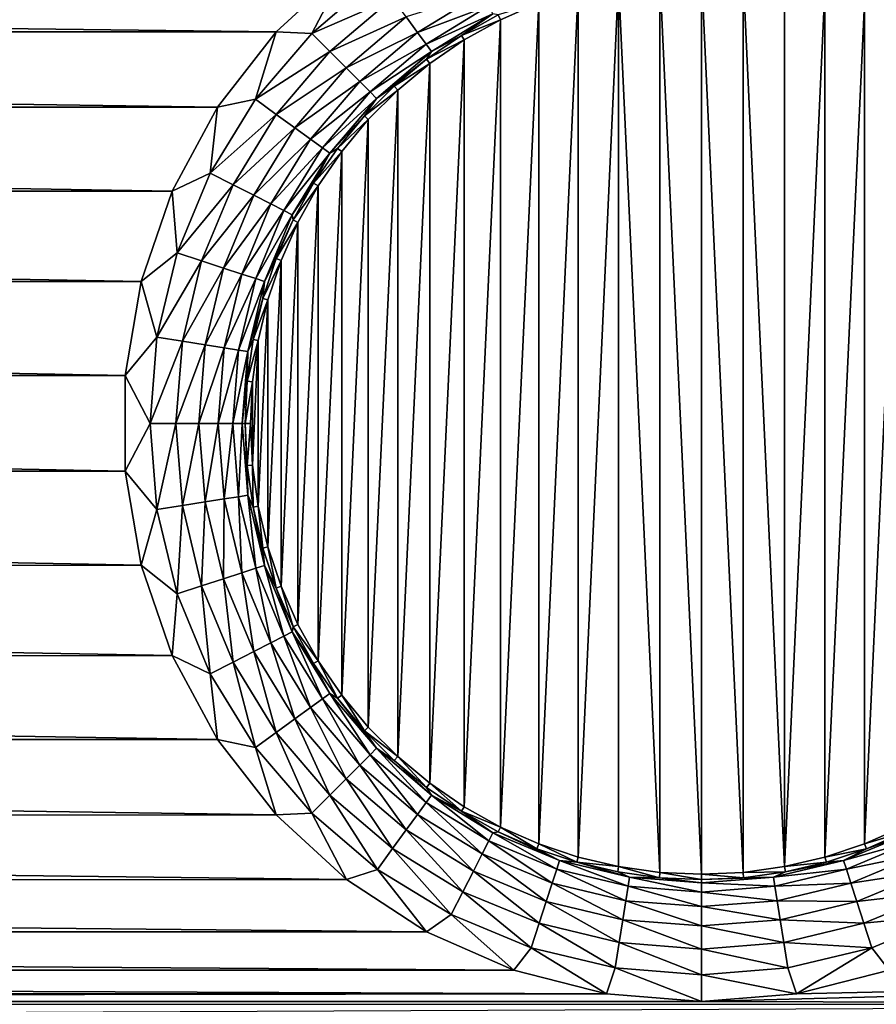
# Model space of a CAD drawing. Header units: metres. Extents: x -206 to 75, y -104 to 104.
# Tile 914 of 1056: x 19.41 to 26.43, y -29.76 to -21.69. Entities that reach past the tile are written whole.
import ezdxf

# ---------------------------------------------------------------- set-up
doc = ezdxf.new("R2010")
doc.units = ezdxf.units.M
doc.layers.add('solid_01_1-CONSUMER_THERM_B_125288', color=7, linetype='CONTINUOUS')

msp = doc.modelspace()

# ---------------------------------------------------------------- linework, layer by layer
at = {"layer": 'solid_01_1-CONSUMER_THERM_B_125288'}
for points in [[(-27.776106, 66.214066), (28.050987, 67.836098), (-27.757145, -66.232315)], [(28.050987, 67.836098), (-27.757065, -66.785934), (-27.757145, -66.232315)], [(28.050987, 67.836098), (27.851068, 67.319839), (-27.757065, -66.785934)], [(27.851068, 67.319839), (27.74942, 66.775635), (-27.757065, -66.785934)], [(27.74942, 66.775635), (-28.058632, -67.846397), (-27.858715, -67.330139)], [(27.74942, 66.775635), (27.749498, 66.222015), (-28.058632, -67.846397)], [(27.74942, 66.775635), (-27.858715, -67.330139), (-27.757065, -66.785934)], [(27.749498, 66.222015), (27.768459, -66.224365), (-28.058632, -67.846397)], [(-37.500069, 41.072453, 108.410858), (37.499931, 41.072487, 108.410858), (-37.500031, -41.072514, 108.410858)], [(37.499931, 41.072487, 108.410858), (37.499969, -41.072479, 108.410858), (-37.500031, -41.072514, 108.410858)], [(-42.500034, -37.500031, 108.5), (42.499931, 37.500008, 108.5), (-42.500069, 37.499969, 108.5)], [(-42.500034, -37.500031, 108.5), (42.499966, -37.499992, 108.5), (42.499931, 37.500008, 108.5)], [(-22.087736, -21.258564, 6), (21.511923, -21.788519, 6), (22.088104, -21.258194, 6)], [(-22.087736, -21.258564, 6), (-21.511618, -21.788958, 6), (21.511923, -21.788519, 6)], [(21.803064, -21.803106, 6.024549), (22.088104, -21.258194, 6), (21.511923, -21.788519, 6)], [(21.803064, -21.803106, 6.024549), (22.342527, -21.34236, 6.024549), (22.088104, -21.258194, 6)], [(24.659086, -21.31811, 12), (24.999964, -28.697639, 12), (24.99996, -21.302362, 12)], [(25.340837, -28.68189, 12), (25.34083, -21.31811, 12), (24.99996, -21.302362, 12)], [(24.999964, -28.697639, 12), (25.340837, -28.68189, 12), (24.99996, -21.302362, 12)], [(22.466324, -21.512749, 6.097567), (22.342527, -21.34236, 6.024549), (21.803064, -21.803106, 6.024549)], [(24.320305, -21.365362, 12), (23.987877, -21.443562, 12), (23.987919, -28.55645, 12)], [(24.320305, -21.365362, 12), (23.987919, -28.55645, 12), (24.320328, -28.634644, 12)], [(24.659086, -21.31811, 12), (24.320305, -21.365362, 12), (24.659094, -28.681892, 12)], [(24.320305, -21.365362, 12), (24.320328, -28.634644, 12), (24.659094, -28.681892, 12)], [(24.659086, -21.31811, 12), (24.659094, -28.681892, 12), (24.999964, -28.697639, 12)], [(25.679619, -28.63464, 12), (25.679596, -21.365356, 12), (25.34083, -21.31811, 12)], [(25.340837, -28.68189, 12), (25.679619, -28.63464, 12), (25.34083, -21.31811, 12)], [(25.679619, -28.63464, 12), (26.012003, -21.44355, 12), (25.679596, -21.365356, 12)], [(22.577536, -21.665821, 6.215427), (22.670639, -21.793966, 6.372272), (23.200851, -21.469051, 6.372272)], [(23.200851, -21.469051, 6.372272), (22.670639, -21.793966, 6.372272), (23.255201, -21.575718, 6.560308)], [(23.987877, -21.443562, 12), (23.664503, -21.551956, 12), (23.664541, -28.448059, 12)], [(23.987877, -21.443562, 12), (23.664541, -28.448059, 12), (23.987919, -28.55645, 12)], [(25.679619, -28.63464, 12), (26.012045, -28.556438, 12), (26.012003, -21.44355, 12)], [(26.012045, -28.556438, 12), (26.335381, -21.551941, 12), (26.012003, -21.44355, 12)], [(22.466324, -21.512749, 6.097567), (21.803064, -21.803106, 6.024549), (21.95199, -21.952032, 6.097567)], [(22.466324, -21.512749, 6.097567), (21.95199, -21.952032, 6.097567), (22.577536, -21.665821, 6.215427)], [(23.3323, -21.650881, 6.991273), (23.351593, -21.690113, 12), (23.664503, -21.551956, 12)], [(23.664503, -21.551956, 12), (23.351593, -21.690113, 12), (23.351656, -28.309921, 12)], [(23.664503, -21.551956, 12), (23.351656, -28.309921, 12), (23.664541, -28.448059, 12)], [(26.012045, -28.556438, 12), (26.335421, -28.448044, 12), (26.335381, -21.551941, 12)], [(26.335421, -28.448044, 12), (26.648268, -21.690081, 12), (26.335381, -21.551941, 12)], [(22.670639, -21.793966, 6.372272), (22.741005, -21.890818, 6.560308), (23.255201, -21.575718, 6.560308)], [(23.255201, -21.575718, 6.560308), (22.741005, -21.890818, 6.560308), (23.289289, -21.642622, 6.770193)], [(21.95199, -21.952032, 6.097567), (22.085779, -22.085821, 6.215427), (22.577536, -21.665821, 6.215427)], [(22.577536, -21.665821, 6.215427), (22.085779, -22.085821, 6.215427), (22.670639, -21.793966, 6.372272)], [(22.741005, -21.890818, 6.560308), (22.785141, -21.951565, 6.770193), (23.289289, -21.642622, 6.770193)], [(23.289289, -21.642622, 6.770193), (22.785141, -21.951565, 6.770193), (23.030396, -21.81904, 6.991273)], [(23.289289, -21.642622, 6.770193), (23.030396, -21.81904, 6.991273), (23.3323, -21.650881, 6.991273)], [(23.030396, -21.81904, 6.991273), (23.351593, -21.690113, 12), (23.3323, -21.650881, 6.991273)], [(23.030396, -21.81904, 6.991273), (23.05319, -21.856327, 12), (23.351593, -21.690113, 12)], [(23.351593, -21.690113, 12), (23.05319, -21.856327, 12), (23.053293, -28.143738, 12)], [(23.351593, -21.690113, 12), (23.053293, -28.143738, 12), (23.351656, -28.309921, 12)], [(26.335421, -28.448044, 12), (26.648331, -28.309889, 12), (26.648268, -21.690081, 12)], [(-21.511618, -21.788958, 6), (21.03089, -22.40645, 6), (21.511923, -21.788519, 6)], [(-21.511618, -21.788958, 6), (-21.030659, -22.406946, 6), (21.03089, -22.40645, 6)], [(21.342318, -22.342569, 6.024549), (21.511923, -21.788519, 6), (21.03089, -22.40645, 6)], [(21.342318, -22.342569, 6.024549), (21.803064, -21.803106, 6.024549), (21.511923, -21.788519, 6)], [(22.085779, -22.085821, 6.215427), (22.197783, -22.197823, 6.372272), (22.670639, -21.793966, 6.372272)], [(22.670639, -21.793966, 6.372272), (22.197783, -22.197823, 6.372272), (22.741005, -21.890818, 6.560308)], [(21.95199, -21.952032, 6.097567), (21.803064, -21.803106, 6.024549), (21.342318, -22.342569, 6.024549)], [(22.745296, -22.014338, 6.991273), (23.05319, -21.856327, 12), (23.030396, -21.81904, 6.991273)], [(22.785141, -21.951565, 6.770193), (22.745296, -22.014338, 6.991273), (23.030396, -21.81904, 6.991273)], [(22.745296, -22.014338, 6.991273), (22.771795, -22.049112, 12), (23.05319, -21.856327, 12)], [(23.05319, -21.856327, 12), (22.771795, -22.049112, 12), (22.771889, -27.950958, 12)], [(23.05319, -21.856327, 12), (22.771889, -27.950958, 12), (23.053293, -28.143738, 12)], [(21.95199, -21.952032, 6.097567), (21.342318, -22.342569, 6.024549), (21.512709, -22.466366, 6.097567)], [(21.95199, -21.952032, 6.097567), (21.512709, -22.466366, 6.097567), (22.085779, -22.085821, 6.215427)], [(22.197783, -22.197823, 6.372272), (22.282434, -22.282476, 6.560308), (22.741005, -21.890818, 6.560308)], [(22.741005, -21.890818, 6.560308), (22.282434, -22.282476, 6.560308), (22.785141, -21.951565, 6.770193)], [(22.282434, -22.282476, 6.560308), (22.335529, -22.335571, 6.770193), (22.785141, -21.951565, 6.770193)], [(22.785141, -21.951565, 6.770193), (22.335529, -22.335571, 6.770193), (22.745296, -22.014338, 6.991273)], [(22.335529, -22.335571, 6.770193), (22.479433, -22.235107, 6.991273), (22.745296, -22.014338, 6.991273)], [(22.479433, -22.235107, 6.991273), (22.771795, -22.049112, 12), (22.745296, -22.014338, 6.991273)], [(21.512709, -22.466366, 6.097567), (21.665779, -22.577578, 6.215427), (22.085779, -22.085821, 6.215427)], [(22.085779, -22.085821, 6.215427), (21.665779, -22.577578, 6.215427), (22.197783, -22.197823, 6.372272)], [(22.479433, -22.235107, 6.991273), (22.508709, -22.267586, 12), (22.771795, -22.049112, 12)], [(22.771795, -22.049112, 12), (22.508709, -22.267586, 12), (22.508801, -27.732498, 12)], [(22.771795, -22.049112, 12), (22.508801, -27.732498, 12), (22.771889, -27.950958, 12)], [(21.665779, -22.577578, 6.215427), (21.793924, -22.670681, 6.372272), (22.197783, -22.197823, 6.372272)], [(22.197783, -22.197823, 6.372272), (21.793924, -22.670681, 6.372272), (22.282434, -22.282476, 6.560308)], [(21.793924, -22.670681, 6.372272), (21.890778, -22.741047, 6.560308), (22.282434, -22.282476, 6.560308)], [(22.282434, -22.282476, 6.560308), (21.890778, -22.741047, 6.560308), (22.335529, -22.335571, 6.770193)], [(22.235073, -22.479467, 6.991273), (22.508709, -22.267586, 12), (22.479433, -22.235107, 6.991273)], [(22.335529, -22.335571, 6.770193), (22.235073, -22.479467, 6.991273), (22.479433, -22.235107, 6.991273)], [(22.235073, -22.479467, 6.991273), (22.267191, -22.509111, 12), (22.508709, -22.267586, 12)], [(22.508709, -22.267586, 12), (22.267191, -22.509111, 12), (22.267334, -27.491049, 12)], [(22.508709, -22.267586, 12), (22.267334, -27.491049, 12), (22.508801, -27.732498, 12)], [(20.971636, -22.947468, 6.024549), (21.342318, -22.342569, 6.024549), (21.03089, -22.40645, 6)], [(21.512709, -22.466366, 6.097567), (21.342318, -22.342569, 6.024549), (20.971636, -22.947468, 6.024549)], [(21.890778, -22.741047, 6.560308), (21.951523, -22.785183, 6.770193), (22.335529, -22.335571, 6.770193)], [(22.335529, -22.335571, 6.770193), (21.951523, -22.785183, 6.770193), (22.235073, -22.479467, 6.991273)], [(-21.030659, -22.406946, 6), (20.658131, -23.095129, 6), (21.03089, -22.40645, 6)], [(-21.030659, -22.406946, 6), (-20.65798, -23.095671, 6), (20.658131, -23.095129, 6)], [(20.971636, -22.947468, 6.024549), (21.03089, -22.40645, 6), (20.658131, -23.095129, 6)], [(21.512709, -22.466366, 6.097567), (20.971636, -22.947468, 6.024549), (21.159294, -23.043085, 6.097567)], [(21.512709, -22.466366, 6.097567), (21.159294, -23.043085, 6.097567), (21.665779, -22.577578, 6.215427)], [(21.951523, -22.785183, 6.770193), (22.014303, -22.745331, 6.991273), (22.235073, -22.479467, 6.991273)], [(22.014303, -22.745331, 6.991273), (22.267191, -22.509111, 12), (22.235073, -22.479467, 6.991273)], [(22.014303, -22.745331, 6.991273), (22.049248, -22.771589, 12), (22.267191, -22.509111, 12)], [(22.267191, -22.509111, 12), (22.049248, -22.771589, 12), (22.049366, -27.228563, 12)], [(22.267191, -22.509111, 12), (22.049366, -27.228563, 12), (22.267334, -27.491049, 12)], [(21.159294, -23.043085, 6.097567), (21.327877, -23.128983, 6.215427), (21.665779, -22.577578, 6.215427)], [(21.665779, -22.577578, 6.215427), (21.327877, -23.128983, 6.215427), (21.793924, -22.670681, 6.372272)], [(21.327877, -23.128983, 6.215427), (21.469009, -23.200893, 6.372272), (21.793924, -22.670681, 6.372272)], [(21.793924, -22.670681, 6.372272), (21.469009, -23.200893, 6.372272), (21.890778, -22.741047, 6.560308)], [(21.469009, -23.200893, 6.372272), (21.575678, -23.255243, 6.560308), (21.890778, -22.741047, 6.560308)], [(21.890778, -22.741047, 6.560308), (21.575678, -23.255243, 6.560308), (21.951523, -22.785183, 6.770193)], [(21.819004, -23.03043, 6.991273), (22.049248, -22.771589, 12), (22.014303, -22.745331, 6.991273)], [(21.951523, -22.785183, 6.770193), (21.819004, -23.03043, 6.991273), (22.014303, -22.745331, 6.991273)], [(21.575678, -23.255243, 6.560308), (21.642582, -23.289331, 6.770193), (21.951523, -22.785183, 6.770193)], [(21.951523, -22.785183, 6.770193), (21.642582, -23.289331, 6.770193), (21.819004, -23.03043, 6.991273)], [(21.819004, -23.03043, 6.991273), (21.856049, -23.053658, 12), (22.049248, -22.771589, 12)], [(22.049248, -22.771589, 12), (21.856049, -23.053658, 12), (21.856133, -26.946476, 12)], [(22.049248, -22.771589, 12), (21.856133, -26.946476, 12), (22.049366, -27.228563, 12)], [(20.700146, -23.602907, 6.024549), (20.971636, -22.947468, 6.024549), (20.658131, -23.095129, 6)], [(21.159294, -23.043085, 6.097567), (20.971636, -22.947468, 6.024549), (20.700146, -23.602907, 6.024549)], [(21.159294, -23.043085, 6.097567), (20.700146, -23.602907, 6.024549), (20.90045, -23.66799, 6.097567)], [(21.159294, -23.043085, 6.097567), (20.90045, -23.66799, 6.097567), (21.327877, -23.128983, 6.215427)], [(21.642582, -23.289331, 6.770193), (21.650845, -23.332333, 6.991273), (21.819004, -23.03043, 6.991273)], [(21.650845, -23.332333, 6.991273), (21.856049, -23.053658, 12), (21.819004, -23.03043, 6.991273)], [(21.650845, -23.332333, 6.991273), (21.689808, -23.352156, 12), (21.856049, -23.053658, 12)], [(21.856049, -23.053658, 12), (21.689808, -23.352156, 12), (21.68993, -26.648094, 12)], [(21.856049, -23.053658, 12), (21.68993, -26.648094, 12), (21.856133, -26.946476, 12)], [(-20.65798, -23.095671, 6), (20.403811, -23.835772, 6), (20.658131, -23.095129, 6)], [(-20.65798, -23.095671, 6), (-20.403749, -23.836344, 6), (20.403811, -23.835772, 6)], [(20.700146, -23.602907, 6.024549), (20.658131, -23.095129, 6), (20.403811, -23.835772, 6)], [(20.90045, -23.66799, 6.097567), (21.080395, -23.726458, 6.215427), (21.327877, -23.128983, 6.215427)], [(21.327877, -23.128983, 6.215427), (21.080395, -23.726458, 6.215427), (21.469009, -23.200893, 6.372272)], [(21.080395, -23.726458, 6.215427), (21.231039, -23.775406, 6.372272), (21.469009, -23.200893, 6.372272)], [(21.469009, -23.200893, 6.372272), (21.231039, -23.775406, 6.372272), (21.575678, -23.255243, 6.560308)], [(21.231039, -23.775406, 6.372272), (21.344896, -23.812399, 6.560308), (21.575678, -23.255243, 6.560308)], [(21.575678, -23.255243, 6.560308), (21.344896, -23.812399, 6.560308), (21.642582, -23.289331, 6.770193)], [(21.344896, -23.812399, 6.560308), (21.416309, -23.835604, 6.770193), (21.642582, -23.289331, 6.770193)], [(21.642582, -23.289331, 6.770193), (21.416309, -23.835604, 6.770193), (21.650845, -23.332333, 6.991273)], [(21.416309, -23.835604, 6.770193), (21.511259, -23.648464, 6.991273), (21.650845, -23.332333, 6.991273)], [(21.511259, -23.648464, 6.991273), (21.689808, -23.352156, 12), (21.650845, -23.332333, 6.991273)], [(21.511259, -23.648464, 6.991273), (21.552053, -23.664148, 12), (21.689808, -23.352156, 12)], [(21.689808, -23.352156, 12), (21.552053, -23.664148, 12), (21.552134, -26.336058, 12)], [(21.689808, -23.352156, 12), (21.552134, -26.336058, 12), (21.68993, -26.648094, 12)], [(20.534529, -24.292747, 6.024549), (20.700146, -23.602907, 6.024549), (20.403811, -23.835772, 6)], [(20.90045, -23.66799, 6.097567), (20.700146, -23.602907, 6.024549), (20.534529, -24.292747, 6.024549)], [(21.401438, -23.976126, 6.991273), (21.552053, -23.664148, 12), (21.511259, -23.648464, 6.991273)], [(21.416309, -23.835604, 6.770193), (21.401438, -23.976126, 6.991273), (21.511259, -23.648464, 6.991273)], [(20.90045, -23.66799, 6.097567), (20.534529, -24.292747, 6.024549), (20.74255, -24.325695, 6.097567)], [(20.90045, -23.66799, 6.097567), (20.74255, -24.325695, 6.097567), (21.080395, -23.726458, 6.215427)], [(20.74255, -24.325695, 6.097567), (20.929426, -24.355293, 6.215427), (21.080395, -23.726458, 6.215427)], [(21.080395, -23.726458, 6.215427), (20.929426, -24.355293, 6.215427), (21.231039, -23.775406, 6.372272)], [(21.401438, -23.976126, 6.991273), (21.443428, -23.988287, 12), (21.552053, -23.664148, 12)], [(21.552053, -23.664148, 12), (21.443428, -23.988287, 12), (21.443474, -26.011869, 12)], [(21.552053, -23.664148, 12), (21.443474, -26.011869, 12), (21.552134, -26.336058, 12)], [(20.929426, -24.355293, 6.215427), (21.085873, -24.380072, 6.372272), (21.231039, -23.775406, 6.372272)], [(21.231039, -23.775406, 6.372272), (21.085873, -24.380072, 6.372272), (21.344896, -23.812399, 6.560308)], [(21.085873, -24.380072, 6.372272), (21.204115, -24.3988, 6.560308), (21.344896, -23.812399, 6.560308)], [(21.344896, -23.812399, 6.560308), (21.204115, -24.3988, 6.560308), (21.416309, -23.835604, 6.770193)], [(-20.403749, -23.836344, 6), (20.274868, -24.608173, 6), (20.403811, -23.835772, 6)], [(-20.403749, -23.836344, 6), (-20.274899, -24.608761, 6), (20.274868, -24.608173, 6)], [(20.534529, -24.292747, 6.024549), (20.403811, -23.835772, 6), (20.274868, -24.608173, 6)], [(21.204115, -24.3988, 6.560308), (21.278278, -24.410545, 6.770193), (21.416309, -23.835604, 6.770193)], [(21.416309, -23.835604, 6.770193), (21.278278, -24.410545, 6.770193), (21.401438, -23.976126, 6.991273)], [(21.278278, -24.410545, 6.770193), (21.322317, -24.312523, 6.991273), (21.401438, -23.976126, 6.991273)], [(21.322317, -24.312523, 6.991273), (21.443428, -23.988287, 12), (21.401438, -23.976126, 6.991273)], [(21.322317, -24.312523, 6.991273), (21.365202, -24.321016, 12), (21.443428, -23.988287, 12)], [(21.443428, -23.988287, 12), (21.365202, -24.321016, 12), (21.365246, -25.679226, 12)], [(21.443428, -23.988287, 12), (21.365246, -25.679226, 12), (21.443474, -26.011869, 12)], [(20.478867, -25.000002, 6.024549), (20.534529, -24.292747, 6.024549), (20.274868, -24.608173, 6)], [(20.74255, -24.325695, 6.097567), (20.534529, -24.292747, 6.024549), (20.478867, -25.000002, 6.024549)], [(20.74255, -24.325695, 6.097567), (20.478867, -25.000002, 6.024549), (20.689482, -25.000002, 6.097567)], [(20.74255, -24.325695, 6.097567), (20.689482, -25.000002, 6.097567), (20.929426, -24.355293, 6.215427)], [(20.689482, -25.000002, 6.097567), (20.878687, -25.000002, 6.215427), (20.929426, -24.355293, 6.215427)], [(20.929426, -24.355293, 6.215427), (20.878687, -25.000002, 6.215427), (21.085873, -24.380072, 6.372272)], [(20.878687, -25.000002, 6.215427), (21.037083, -25.000002, 6.372272), (21.085873, -24.380072, 6.372272)], [(21.085873, -24.380072, 6.372272), (21.037083, -25.000002, 6.372272), (21.204115, -24.3988, 6.560308)], [(21.274572, -24.654785, 6.991273), (21.365202, -24.321016, 12), (21.322317, -24.312523, 6.991273)], [(21.278278, -24.410545, 6.770193), (21.274572, -24.654785, 6.991273), (21.322317, -24.312523, 6.991273)], [(21.274572, -24.654785, 6.991273), (21.318111, -24.658634, 12), (21.365202, -24.321016, 12)], [(21.365202, -24.321016, 12), (21.318111, -24.658634, 12), (21.318132, -25.341587, 12)], [(21.365202, -24.321016, 12), (21.318132, -25.341587, 12), (21.365246, -25.679226, 12)], [(21.037083, -25.000002, 6.372272), (21.156799, -25.000002, 6.560308), (21.204115, -24.3988, 6.560308)], [(21.204115, -24.3988, 6.560308), (21.156799, -25.000002, 6.560308), (21.278278, -24.410545, 6.770193)], [(21.156799, -25.000002, 6.560308), (21.231886, -25.000002, 6.770193), (21.278278, -24.410545, 6.770193)], [(21.278278, -24.410545, 6.770193), (21.231886, -25.000002, 6.770193), (21.274572, -24.654785, 6.991273)], [(-20.274899, -24.608761, 6), (-20.274946, -25.391851, 6), (20.274822, -25.391264, 6)], [(-20.274899, -24.608761, 6), (20.274822, -25.391264, 6), (20.274868, -24.608173, 6)], [(20.478867, -25.000002, 6.024549), (20.274868, -24.608173, 6), (20.274822, -25.391264, 6)], [(21.231886, -25.000002, 6.770193), (21.258612, -24.999992, 6.991273), (21.274572, -24.654785, 6.991273)], [(21.258612, -24.999992, 6.991273), (21.318111, -24.658634, 12), (21.274572, -24.654785, 6.991273)], [(21.258612, -24.999992, 6.991273), (21.302322, -25.00008, 12), (21.318111, -24.658634, 12)], [(21.318111, -24.658634, 12), (21.302322, -25.00008, 12), (21.318132, -25.341587, 12)], [(20.534531, -25.707258, 6.024549), (20.478867, -25.000002, 6.024549), (20.274822, -25.391264, 6)], [(20.689482, -25.000002, 6.097567), (20.478867, -25.000002, 6.024549), (20.534531, -25.707258, 6.024549)], [(20.689482, -25.000002, 6.097567), (20.534531, -25.707258, 6.024549), (20.74255, -25.674311, 6.097567)], [(20.689482, -25.000002, 6.097567), (20.74255, -25.674311, 6.097567), (20.878687, -25.000002, 6.215427)], [(20.74255, -25.674311, 6.097567), (20.929426, -25.644712, 6.215427), (20.878687, -25.000002, 6.215427)], [(20.878687, -25.000002, 6.215427), (20.929426, -25.644712, 6.215427), (21.037083, -25.000002, 6.372272)], [(20.929426, -25.644712, 6.215427), (21.085873, -25.619932, 6.372272), (21.037083, -25.000002, 6.372272)], [(21.037083, -25.000002, 6.372272), (21.085873, -25.619932, 6.372272), (21.156799, -25.000002, 6.560308)], [(21.085873, -25.619932, 6.372272), (21.204115, -25.601206, 6.560308), (21.156799, -25.000002, 6.560308)], [(21.156799, -25.000002, 6.560308), (21.204115, -25.601206, 6.560308), (21.231886, -25.000002, 6.770193)], [(21.204115, -25.601206, 6.560308), (21.278278, -25.589458, 6.770193), (21.231886, -25.000002, 6.770193)], [(21.231886, -25.000002, 6.770193), (21.278278, -25.589458, 6.770193), (21.258612, -24.999992, 6.991273)], [(21.27457, -25.3452, 6.991273), (21.302322, -25.00008, 12), (21.258612, -24.999992, 6.991273)], [(21.278278, -25.589458, 6.770193), (21.27457, -25.3452, 6.991273), (21.258612, -24.999992, 6.991273)], [(21.27457, -25.3452, 6.991273), (21.318132, -25.341587, 12), (21.302322, -25.00008, 12)], [(21.322313, -25.687462, 6.991273), (21.318132, -25.341587, 12), (21.27457, -25.3452, 6.991273)], [(21.278278, -25.589458, 6.770193), (21.322313, -25.687462, 6.991273), (21.27457, -25.3452, 6.991273)], [(21.322313, -25.687462, 6.991273), (21.365246, -25.679226, 12), (21.318132, -25.341587, 12)], [(-20.274946, -25.391851, 6), (-20.403887, -26.164251, 6), (20.403671, -26.163681, 6)], [(-20.274946, -25.391851, 6), (20.403671, -26.163681, 6), (20.274822, -25.391264, 6)], [(20.534531, -25.707258, 6.024549), (20.274822, -25.391264, 6), (20.403671, -26.163681, 6)], [(21.204115, -25.601206, 6.560308), (21.344898, -26.187605, 6.560308), (21.278278, -25.589458, 6.770193)], [(21.278278, -25.589458, 6.770193), (21.416309, -26.164402, 6.770193), (21.322313, -25.687462, 6.991273)], [(21.344898, -26.187605, 6.560308), (21.416309, -26.164402, 6.770193), (21.278278, -25.589458, 6.770193)], [(20.74255, -25.674311, 6.097567), (20.900452, -26.332014, 6.097567), (20.929426, -25.644712, 6.215427)], [(20.900452, -26.332014, 6.097567), (21.080397, -26.273546, 6.215427), (20.929426, -25.644712, 6.215427)], [(20.929426, -25.644712, 6.215427), (21.080397, -26.273546, 6.215427), (21.085873, -25.619932, 6.372272)], [(21.080397, -26.273546, 6.215427), (21.231041, -26.2246, 6.372272), (21.085873, -25.619932, 6.372272)], [(21.085873, -25.619932, 6.372272), (21.231041, -26.2246, 6.372272), (21.204115, -25.601206, 6.560308)], [(21.231041, -26.2246, 6.372272), (21.344898, -26.187605, 6.560308), (21.204115, -25.601206, 6.560308)], [(20.700146, -26.397097, 6.024549), (20.534531, -25.707258, 6.024549), (20.403671, -26.163681, 6)], [(20.74255, -25.674311, 6.097567), (20.534531, -25.707258, 6.024549), (20.700146, -26.397097, 6.024549)], [(20.74255, -25.674311, 6.097567), (20.700146, -26.397097, 6.024549), (20.900452, -26.332014, 6.097567)], [(21.401434, -26.023859, 6.991273), (21.365246, -25.679226, 12), (21.322313, -25.687462, 6.991273)], [(21.416309, -26.164402, 6.770193), (21.401434, -26.023859, 6.991273), (21.322313, -25.687462, 6.991273)], [(21.401434, -26.023859, 6.991273), (21.443474, -26.011869, 12), (21.365246, -25.679226, 12)], [(21.511253, -26.351522, 6.991273), (21.443474, -26.011869, 12), (21.401434, -26.023859, 6.991273)], [(21.416309, -26.164402, 6.770193), (21.511253, -26.351522, 6.991273), (21.401434, -26.023859, 6.991273)], [(21.511253, -26.351522, 6.991273), (21.552134, -26.336058, 12), (21.443474, -26.011869, 12)], [(-20.403887, -26.164251, 6), (-20.658207, -26.904896, 6), (20.657904, -26.904354, 6)], [(-20.403887, -26.164251, 6), (20.657904, -26.904354, 6), (20.403671, -26.163681, 6)], [(20.700146, -26.397097, 6.024549), (20.403671, -26.163681, 6), (20.657904, -26.904354, 6)], [(21.080397, -26.273546, 6.215427), (21.327879, -26.871021, 6.215427), (21.231041, -26.2246, 6.372272)], [(21.231041, -26.2246, 6.372272), (21.469011, -26.799112, 6.372272), (21.344898, -26.187605, 6.560308)], [(21.327879, -26.871021, 6.215427), (21.469011, -26.799112, 6.372272), (21.231041, -26.2246, 6.372272)], [(21.344898, -26.187605, 6.560308), (21.57568, -26.744761, 6.560308), (21.416309, -26.164402, 6.770193)], [(21.469011, -26.799112, 6.372272), (21.57568, -26.744761, 6.560308), (21.344898, -26.187605, 6.560308)], [(21.416309, -26.164402, 6.770193), (21.642584, -26.710672, 6.770193), (21.511253, -26.351522, 6.991273)], [(21.57568, -26.744761, 6.560308), (21.642584, -26.710672, 6.770193), (21.416309, -26.164402, 6.770193)], [(20.900452, -26.332014, 6.097567), (21.159296, -26.956919, 6.097567), (21.080397, -26.273546, 6.215427)], [(21.159296, -26.956919, 6.097567), (21.327879, -26.871021, 6.215427), (21.080397, -26.273546, 6.215427)], [(20.971638, -27.052536, 6.024549), (20.700146, -26.397097, 6.024549), (20.657904, -26.904354, 6)], [(20.900452, -26.332014, 6.097567), (20.700146, -26.397097, 6.024549), (20.971638, -27.052536, 6.024549)], [(20.900452, -26.332014, 6.097567), (20.971638, -27.052536, 6.024549), (21.159296, -26.956919, 6.097567)], [(21.650839, -26.667654, 6.991273), (21.552134, -26.336058, 12), (21.511253, -26.351522, 6.991273)], [(21.642584, -26.710672, 6.770193), (21.650839, -26.667654, 6.991273), (21.511253, -26.351522, 6.991273)], [(21.650839, -26.667654, 6.991273), (21.68993, -26.648094, 12), (21.552134, -26.336058, 12)], [(21.57568, -26.744761, 6.560308), (21.890779, -27.258957, 6.560308), (21.642584, -26.710672, 6.770193)], [(21.642584, -26.710672, 6.770193), (21.818996, -26.969557, 6.991273), (21.650839, -26.667654, 6.991273)], [(21.642584, -26.710672, 6.770193), (21.951527, -27.214821, 6.770193), (21.818996, -26.969557, 6.991273)], [(21.890779, -27.258957, 6.560308), (21.951527, -27.214821, 6.770193), (21.642584, -26.710672, 6.770193)], [(21.650839, -26.667654, 6.991273), (21.856133, -26.946476, 12), (21.68993, -26.648094, 12)], [(21.818996, -26.969557, 6.991273), (21.856133, -26.946476, 12), (21.650839, -26.667654, 6.991273)], [(21.327879, -26.871021, 6.215427), (21.665781, -27.422426, 6.215427), (21.469011, -26.799112, 6.372272)], [(21.469011, -26.799112, 6.372272), (21.793926, -27.329323, 6.372272), (21.57568, -26.744761, 6.560308)], [(21.665781, -27.422426, 6.215427), (21.793926, -27.329323, 6.372272), (21.469011, -26.799112, 6.372272)], [(21.793926, -27.329323, 6.372272), (21.890779, -27.258957, 6.560308), (21.57568, -26.744761, 6.560308)], [(21.159296, -26.956919, 6.097567), (21.512711, -27.53364, 6.097567), (21.327879, -26.871021, 6.215427)], [(21.512711, -27.53364, 6.097567), (21.665781, -27.422426, 6.215427), (21.327879, -26.871021, 6.215427)], [(-20.658207, -26.904896, 6), (-21.030968, -27.593575, 6), (21.030581, -27.593079, 6)], [(-20.658207, -26.904896, 6), (21.030581, -27.593079, 6), (20.657904, -26.904354, 6)], [(20.971638, -27.052536, 6.024549), (20.657904, -26.904354, 6), (21.030581, -27.593079, 6)], [(21.159296, -26.956919, 6.097567), (20.971638, -27.052536, 6.024549), (21.342321, -27.657434, 6.024549)], [(21.159296, -26.956919, 6.097567), (21.342321, -27.657434, 6.024549), (21.512711, -27.53364, 6.097567)], [(22.014294, -27.254658, 6.991273), (21.856133, -26.946476, 12), (21.818996, -26.969557, 6.991273)], [(22.014294, -27.254658, 6.991273), (22.049366, -27.228563, 12), (21.856133, -26.946476, 12)], [(21.951527, -27.214821, 6.770193), (22.014294, -27.254658, 6.991273), (21.818996, -26.969557, 6.991273)], [(21.342321, -27.657434, 6.024549), (20.971638, -27.052536, 6.024549), (21.030581, -27.593079, 6)], [(21.793926, -27.329323, 6.372272), (22.197784, -27.802179, 6.372272), (21.890779, -27.258957, 6.560308)], [(21.890779, -27.258957, 6.560308), (22.282436, -27.717527, 6.560308), (21.951527, -27.214821, 6.770193)], [(22.197784, -27.802179, 6.372272), (22.282436, -27.717527, 6.560308), (21.890779, -27.258957, 6.560308)], [(21.951527, -27.214821, 6.770193), (22.335531, -27.664433, 6.770193), (22.014294, -27.254658, 6.991273)], [(22.282436, -27.717527, 6.560308), (22.335531, -27.664433, 6.770193), (21.951527, -27.214821, 6.770193)], [(22.235062, -27.520521, 6.991273), (22.049366, -27.228563, 12), (22.014294, -27.254658, 6.991273)], [(22.335531, -27.664433, 6.770193), (22.235062, -27.520521, 6.991273), (22.014294, -27.254658, 6.991273)], [(22.235062, -27.520521, 6.991273), (22.267334, -27.491049, 12), (22.049366, -27.228563, 12)], [(21.665781, -27.422426, 6.215427), (22.085781, -27.914183, 6.215427), (21.793926, -27.329323, 6.372272)], [(22.085781, -27.914183, 6.215427), (22.197784, -27.802179, 6.372272), (21.793926, -27.329323, 6.372272)], [(21.512711, -27.53364, 6.097567), (21.951992, -28.047972, 6.097567), (21.665781, -27.422426, 6.215427)], [(21.951992, -28.047972, 6.097567), (22.085781, -27.914183, 6.215427), (21.665781, -27.422426, 6.215427)], [(22.235062, -27.520521, 6.991273), (22.508801, -27.732498, 12), (22.267334, -27.491049, 12)], [(22.479422, -27.764881, 6.991273), (22.508801, -27.732498, 12), (22.235062, -27.520521, 6.991273)], [(22.335531, -27.664433, 6.770193), (22.479422, -27.764881, 6.991273), (22.235062, -27.520521, 6.991273)], [(-21.030968, -27.593575, 6), (-21.511999, -28.211506, 6), (21.511539, -28.211067, 6)], [(-21.030968, -27.593575, 6), (21.511539, -28.211067, 6), (21.030581, -27.593079, 6)], [(21.342321, -27.657434, 6.024549), (21.030581, -27.593079, 6), (21.511539, -28.211067, 6)], [(21.512711, -27.53364, 6.097567), (21.342321, -27.657434, 6.024549), (21.803066, -28.196898, 6.024549)], [(21.512711, -27.53364, 6.097567), (21.803066, -28.196898, 6.024549), (21.951992, -28.047972, 6.097567)], [(21.803066, -28.196898, 6.024549), (21.342321, -27.657434, 6.024549), (21.511539, -28.211067, 6)], [(22.282436, -27.717527, 6.560308), (22.741009, -28.109186, 6.560308), (22.335531, -27.664433, 6.770193)], [(22.335531, -27.664433, 6.770193), (22.785145, -28.048439, 6.770193), (22.479422, -27.764881, 6.991273)], [(22.741009, -28.109186, 6.560308), (22.785145, -28.048439, 6.770193), (22.335531, -27.664433, 6.770193)], [(22.197784, -27.802179, 6.372272), (22.670641, -28.206038, 6.372272), (22.282436, -27.717527, 6.560308)], [(22.670641, -28.206038, 6.372272), (22.741009, -28.109186, 6.560308), (22.282436, -27.717527, 6.560308)], [(22.745283, -27.985653, 6.991273), (22.508801, -27.732498, 12), (22.479422, -27.764881, 6.991273)], [(22.785145, -28.048439, 6.770193), (22.745283, -27.985653, 6.991273), (22.479422, -27.764881, 6.991273)], [(22.745283, -27.985653, 6.991273), (22.771889, -27.950958, 12), (22.508801, -27.732498, 12)], [(22.085781, -27.914183, 6.215427), (22.577538, -28.334183, 6.215427), (22.197784, -27.802179, 6.372272)], [(22.577538, -28.334183, 6.215427), (22.670641, -28.206038, 6.372272), (22.197784, -27.802179, 6.372272)], [(21.951992, -28.047972, 6.097567), (22.466326, -28.487253, 6.097567), (22.085781, -27.914183, 6.215427)], [(22.466326, -28.487253, 6.097567), (22.577538, -28.334183, 6.215427), (22.085781, -27.914183, 6.215427)], [(23.030382, -28.180952, 6.991273), (22.771889, -27.950958, 12), (22.745283, -27.985653, 6.991273)], [(22.785145, -28.048439, 6.770193), (23.030382, -28.180952, 6.991273), (22.745283, -27.985653, 6.991273)], [(23.030382, -28.180952, 6.991273), (23.053293, -28.143738, 12), (22.771889, -27.950958, 12)], [(21.951992, -28.047972, 6.097567), (21.803066, -28.196898, 6.024549), (22.342531, -28.657644, 6.024549)], [(21.951992, -28.047972, 6.097567), (22.342531, -28.657644, 6.024549), (22.466326, -28.487253, 6.097567)], [(22.741009, -28.109186, 6.560308), (23.255203, -28.424284, 6.560308), (22.785145, -28.048439, 6.770193)], [(22.785145, -28.048439, 6.770193), (23.289293, -28.35738, 6.770193), (23.030382, -28.180952, 6.991273)], [(23.255203, -28.424284, 6.560308), (23.289293, -28.35738, 6.770193), (22.785145, -28.048439, 6.770193)], [(22.670641, -28.206038, 6.372272), (23.200853, -28.530952, 6.372272), (22.741009, -28.109186, 6.560308)], [(23.200853, -28.530952, 6.372272), (23.255203, -28.424284, 6.560308), (22.741009, -28.109186, 6.560308)], [(23.030382, -28.180952, 6.991273), (23.351656, -28.309921, 12), (23.053293, -28.143738, 12)], [(-21.511999, -28.211506, 6), (-22.088181, -28.741831, 6), (22.08766, -28.741461, 6)], [(-21.511999, -28.211506, 6), (22.08766, -28.741461, 6), (21.511539, -28.211067, 6)], [(21.803066, -28.196898, 6.024549), (21.511539, -28.211067, 6), (22.08766, -28.741461, 6)], [(22.342531, -28.657644, 6.024549), (21.803066, -28.196898, 6.024549), (22.08766, -28.741461, 6)], [(22.577538, -28.334183, 6.215427), (23.128944, -28.672085, 6.215427), (22.670641, -28.206038, 6.372272)], [(23.128944, -28.672085, 6.215427), (23.200853, -28.530952, 6.372272), (22.670641, -28.206038, 6.372272)], [(23.332285, -28.349112, 6.991273), (23.351656, -28.309921, 12), (23.030382, -28.180952, 6.991273)], [(23.289293, -28.35738, 6.770193), (23.332285, -28.349112, 6.991273), (23.030382, -28.180952, 6.991273)], [(22.466326, -28.487253, 6.097567), (23.043047, -28.840668, 6.097567), (22.577538, -28.334183, 6.215427)], [(23.043047, -28.840668, 6.097567), (23.128944, -28.672085, 6.215427), (22.577538, -28.334183, 6.215427)], [(23.648415, -28.488699, 6.991273), (23.351656, -28.309921, 12), (23.332285, -28.349112, 6.991273)], [(23.648415, -28.488699, 6.991273), (23.664541, -28.448059, 12), (23.351656, -28.309921, 12)], [(26.667624, -28.349119, 6.991273), (26.648331, -28.309889, 12), (26.335421, -28.448044, 12)], [(23.255203, -28.424284, 6.560308), (23.812361, -28.655066, 6.560308), (23.289293, -28.35738, 6.770193)], [(23.289293, -28.35738, 6.770193), (23.835564, -28.583652, 6.770193), (23.332285, -28.349112, 6.991273)], [(23.812361, -28.655066, 6.560308), (23.835564, -28.583652, 6.770193), (23.289293, -28.35738, 6.770193)], [(23.835564, -28.583652, 6.770193), (23.648415, -28.488699, 6.991273), (23.332285, -28.349112, 6.991273)], [(26.164362, -28.583652, 6.770193), (26.710634, -28.35738, 6.770193), (26.351492, -28.488705, 6.991273)], [(26.744722, -28.424282, 6.560308), (26.710634, -28.35738, 6.770193), (26.164362, -28.583652, 6.770193)], [(26.351492, -28.488705, 6.991273), (26.667624, -28.349119, 6.991273), (26.335421, -28.448044, 12)], [(26.710634, -28.35738, 6.770193), (26.667624, -28.349119, 6.991273), (26.351492, -28.488705, 6.991273)], [(22.466326, -28.487253, 6.097567), (22.342531, -28.657644, 6.024549), (22.94743, -29.028326, 6.024549)], [(22.466326, -28.487253, 6.097567), (22.94743, -29.028326, 6.024549), (23.043047, -28.840668, 6.097567)], [(23.200853, -28.530952, 6.372272), (23.775366, -28.768923, 6.372272), (23.255203, -28.424284, 6.560308)], [(23.775366, -28.768923, 6.372272), (23.812361, -28.655066, 6.560308), (23.255203, -28.424284, 6.560308)], [(23.97608, -28.598522, 6.991273), (23.664541, -28.448059, 12), (23.648415, -28.488699, 6.991273)], [(23.835564, -28.583652, 6.770193), (23.97608, -28.598522, 6.991273), (23.648415, -28.488699, 6.991273)], [(23.97608, -28.598522, 6.991273), (23.987919, -28.55645, 12), (23.664541, -28.448059, 12)], [(26.351492, -28.488705, 6.991273), (26.335421, -28.448044, 12), (26.012045, -28.556438, 12)], [(26.02383, -28.598526, 6.991273), (26.351492, -28.488705, 6.991273), (26.012045, -28.556438, 12)], [(26.164362, -28.583652, 6.770193), (26.351492, -28.488705, 6.991273), (26.02383, -28.598526, 6.991273)], [(26.187565, -28.655066, 6.560308), (26.744722, -28.424282, 6.560308), (26.164362, -28.583652, 6.770193)], [(26.799072, -28.530951, 6.372272), (26.744722, -28.424282, 6.560308), (26.187565, -28.655066, 6.560308)], [(23.128944, -28.672085, 6.215427), (23.726419, -28.919567, 6.215427), (23.200853, -28.530952, 6.372272)], [(23.726419, -28.919567, 6.215427), (23.775366, -28.768923, 6.372272), (23.200853, -28.530952, 6.372272)], [(23.97608, -28.598522, 6.991273), (24.320328, -28.634644, 12), (23.987919, -28.55645, 12)], [(26.02383, -28.598526, 6.991273), (26.012045, -28.556438, 12), (25.679619, -28.63464, 12)], [(26.22456, -28.768921, 6.372272), (26.799072, -28.530951, 6.372272), (26.187565, -28.655066, 6.560308)], [(26.870983, -28.672083, 6.215427), (26.799072, -28.530951, 6.372272), (26.22456, -28.768921, 6.372272)], [(22.342531, -28.657644, 6.024549), (22.08766, -28.741461, 6), (22.743221, -29.169792, 6)], [(22.94743, -29.028326, 6.024549), (22.342531, -28.657644, 6.024549), (22.743221, -29.169792, 6)], [(23.775366, -28.768923, 6.372272), (24.380033, -28.914089, 6.372272), (23.812361, -28.655066, 6.560308)], [(23.812361, -28.655066, 6.560308), (24.39876, -28.795847, 6.560308), (23.835564, -28.583652, 6.770193)], [(24.380033, -28.914089, 6.372272), (24.39876, -28.795847, 6.560308), (23.812361, -28.655066, 6.560308)], [(23.835564, -28.583652, 6.770193), (24.410507, -28.721685, 6.770193), (23.97608, -28.598522, 6.991273)], [(24.39876, -28.795847, 6.560308), (24.410507, -28.721685, 6.770193), (23.835564, -28.583652, 6.770193)], [(24.312468, -28.677641, 6.991273), (24.320328, -28.634644, 12), (23.97608, -28.598522, 6.991273)], [(24.410507, -28.721685, 6.770193), (24.312468, -28.677641, 6.991273), (23.97608, -28.598522, 6.991273)], [(24.654757, -28.725389, 6.991273), (24.320328, -28.634644, 12), (24.312468, -28.677641, 6.991273)], [(24.654757, -28.725389, 6.991273), (24.659094, -28.681892, 12), (24.320328, -28.634644, 12)], [(25.687433, -28.677647, 6.991273), (25.679619, -28.63464, 12), (25.340837, -28.68189, 12)], [(25.58942, -28.721684, 6.770193), (26.164362, -28.583652, 6.770193), (25.687433, -28.677647, 6.991273)], [(26.187565, -28.655066, 6.560308), (26.164362, -28.583652, 6.770193), (25.58942, -28.721684, 6.770193)], [(25.601166, -28.795847, 6.560308), (26.187565, -28.655066, 6.560308), (25.58942, -28.721684, 6.770193)], [(26.22456, -28.768921, 6.372272), (26.187565, -28.655066, 6.560308), (25.601166, -28.795847, 6.560308)], [(25.687433, -28.677647, 6.991273), (26.02383, -28.598526, 6.991273), (25.679619, -28.63464, 12)], [(26.164362, -28.583652, 6.770193), (26.02383, -28.598526, 6.991273), (25.687433, -28.677647, 6.991273)], [(-22.088181, -28.741831, 6), (22.743221, -29.169792, 6), (22.08766, -28.741461, 6)], [(23.043047, -28.840668, 6.097567), (23.667952, -29.099512, 6.097567), (23.128944, -28.672085, 6.215427)], [(23.667952, -29.099512, 6.097567), (23.726419, -28.919567, 6.215427), (23.128944, -28.672085, 6.215427)], [(24.410507, -28.721685, 6.770193), (24.654757, -28.725389, 6.991273), (24.312468, -28.677641, 6.991273)], [(24.39876, -28.795847, 6.560308), (24.999964, -28.843163, 6.560308), (24.410507, -28.721685, 6.770193)], [(24.410507, -28.721685, 6.770193), (24.999964, -28.843163, 6.560308), (24.999964, -28.768076, 6.770193)], [(24.410507, -28.721685, 6.770193), (24.999964, -28.768076, 6.770193), (24.654757, -28.725389, 6.991273)], [(24.654757, -28.725389, 6.991273), (24.999964, -28.74135, 6.991273), (24.659094, -28.681892, 12)], [(24.654757, -28.725389, 6.991273), (24.999964, -28.768076, 6.770193), (24.999964, -28.74135, 6.991273)], [(24.999964, -28.74135, 6.991273), (24.999964, -28.697639, 12), (24.659094, -28.681892, 12)], [(25.345171, -28.725389, 6.991273), (25.340837, -28.68189, 12), (24.999964, -28.697639, 12)], [(24.999964, -28.74135, 6.991273), (25.345171, -28.725389, 6.991273), (24.999964, -28.697639, 12)], [(25.58942, -28.721684, 6.770193), (25.345171, -28.725389, 6.991273), (24.999964, -28.74135, 6.991273)], [(24.999964, -28.768076, 6.770193), (25.58942, -28.721684, 6.770193), (24.999964, -28.74135, 6.991273)], [(25.601166, -28.795847, 6.560308), (25.58942, -28.721684, 6.770193), (24.999964, -28.768076, 6.770193)], [(25.345171, -28.725389, 6.991273), (25.687433, -28.677647, 6.991273), (25.340837, -28.68189, 12)], [(25.58942, -28.721684, 6.770193), (25.687433, -28.677647, 6.991273), (25.345171, -28.725389, 6.991273)], [(26.273508, -28.919565, 6.215427), (26.870983, -28.672083, 6.215427), (26.22456, -28.768921, 6.372272)], [(26.956881, -28.840666, 6.097567), (26.870983, -28.672083, 6.215427), (26.273508, -28.919565, 6.215427)], [(-22.088181, -28.741831, 6), (-22.743795, -29.170084, 6), (22.743221, -29.169792, 6)], [(23.726419, -28.919567, 6.215427), (24.355253, -29.070536, 6.215427), (23.775366, -28.768923, 6.372272)], [(24.355253, -29.070536, 6.215427), (24.380033, -28.914089, 6.372272), (23.775366, -28.768923, 6.372272)], [(24.380033, -28.914089, 6.372272), (24.999964, -28.962879, 6.372272), (24.39876, -28.795847, 6.560308)], [(24.39876, -28.795847, 6.560308), (24.999964, -28.962879, 6.372272), (24.999964, -28.843163, 6.560308)], [(25.601166, -28.795847, 6.560308), (24.999964, -28.768076, 6.770193), (24.999964, -28.843163, 6.560308)], [(25.619894, -28.914089, 6.372272), (25.601166, -28.795847, 6.560308), (24.999964, -28.843163, 6.560308)], [(25.619894, -28.914089, 6.372272), (26.22456, -28.768921, 6.372272), (25.601166, -28.795847, 6.560308)], [(26.273508, -28.919565, 6.215427), (26.22456, -28.768921, 6.372272), (25.619894, -28.914089, 6.372272)], [(23.043047, -28.840668, 6.097567), (22.94743, -29.028326, 6.024549), (23.602869, -29.299818, 6.024549)], [(23.043047, -28.840668, 6.097567), (23.602869, -29.299818, 6.024549), (23.667952, -29.099512, 6.097567)], [(25.619894, -28.914089, 6.372272), (24.999964, -28.843163, 6.560308), (24.999964, -28.962879, 6.372272)], [(26.331976, -29.09951, 6.097567), (26.956881, -28.840666, 6.097567), (26.273508, -28.919565, 6.215427)], [(26.331976, -29.09951, 6.097567), (27.052498, -29.028324, 6.024549), (26.956881, -28.840666, 6.097567)], [(23.667952, -29.099512, 6.097567), (24.325655, -29.257412, 6.097567), (23.726419, -28.919567, 6.215427)], [(24.325655, -29.257412, 6.097567), (24.355253, -29.070536, 6.215427), (23.726419, -28.919567, 6.215427)], [(24.355253, -29.070536, 6.215427), (24.999964, -29.121275, 6.215427), (24.380033, -28.914089, 6.372272)], [(24.380033, -28.914089, 6.372272), (24.999964, -29.121275, 6.215427), (24.999964, -28.962879, 6.372272)], [(25.644672, -29.070536, 6.215427), (25.619894, -28.914089, 6.372272), (24.999964, -28.962879, 6.372272)], [(25.644672, -29.070536, 6.215427), (24.999964, -28.962879, 6.372272), (24.999964, -29.121275, 6.215427)], [(25.644672, -29.070536, 6.215427), (26.273508, -28.919565, 6.215427), (25.619894, -28.914089, 6.372272)], [(26.331976, -29.09951, 6.097567), (26.273508, -28.919565, 6.215427), (25.644672, -29.070536, 6.215427)], [(22.94743, -29.028326, 6.024549), (22.743221, -29.169792, 6), (23.460342, -29.484375, 6)], [(23.602869, -29.299818, 6.024549), (22.94743, -29.028326, 6.024549), (23.460342, -29.484375, 6)], [(26.331976, -29.09951, 6.097567), (26.397058, -29.299816, 6.024549), (27.052498, -29.028324, 6.024549)], [(27.052498, -29.028324, 6.024549), (26.397058, -29.299816, 6.024549), (26.539045, -29.484558, 6)], [(23.667952, -29.099512, 6.097567), (23.602869, -29.299818, 6.024549), (24.292709, -29.465433, 6.024549)], [(23.667952, -29.099512, 6.097567), (24.292709, -29.465433, 6.024549), (24.325655, -29.257412, 6.097567)], [(24.325655, -29.257412, 6.097567), (24.999964, -29.31048, 6.097567), (24.355253, -29.070536, 6.215427)], [(24.355253, -29.070536, 6.215427), (24.999964, -29.31048, 6.097567), (24.999964, -29.121275, 6.215427)], [(25.674271, -29.257412, 6.097567), (25.644672, -29.070536, 6.215427), (24.999964, -29.121275, 6.215427)], [(25.674271, -29.257412, 6.097567), (24.999964, -29.121275, 6.215427), (24.999964, -29.31048, 6.097567)], [(25.674271, -29.257412, 6.097567), (26.331976, -29.09951, 6.097567), (25.644672, -29.070536, 6.215427)], [(25.674271, -29.257412, 6.097567), (26.397058, -29.299816, 6.024549), (26.331976, -29.09951, 6.097567)], [(-22.743795, -29.170084, 6), (-23.460955, -29.484581, 6), (23.460342, -29.484375, 6)], [(-22.743795, -29.170084, 6), (23.460342, -29.484375, 6), (22.743221, -29.169792, 6)], [(23.602869, -29.299818, 6.024549), (23.460342, -29.484375, 6), (24.219467, -29.67663, 6)], [(24.292709, -29.465433, 6.024549), (23.602869, -29.299818, 6.024549), (24.219467, -29.67663, 6)], [(24.325655, -29.257412, 6.097567), (24.292709, -29.465433, 6.024549), (24.999964, -29.521095, 6.024549)], [(24.325655, -29.257412, 6.097567), (24.999964, -29.521095, 6.024549), (24.999964, -29.31048, 6.097567)], [(25.674271, -29.257412, 6.097567), (24.999964, -29.31048, 6.097567), (25.707218, -29.465431, 6.024549)], [(25.674271, -29.257412, 6.097567), (25.707218, -29.465431, 6.024549), (26.397058, -29.299816, 6.024549)], [(26.397058, -29.299816, 6.024549), (25.707218, -29.465431, 6.024549), (25.779921, -29.67672, 6)], [(26.397058, -29.299816, 6.024549), (25.779921, -29.67672, 6), (26.539045, -29.484558, 6)], [(24.999964, -29.31048, 6.097567), (24.999964, -29.521095, 6.024549), (25.707218, -29.465431, 6.024549)], [(24.292709, -29.465433, 6.024549), (24.219467, -29.67663, 6), (24.999964, -29.741312, 6)], [(24.292709, -29.465433, 6.024549), (24.999964, -29.741312, 6), (24.999964, -29.521095, 6.024549)], [(25.707218, -29.465431, 6.024549), (24.999964, -29.521095, 6.024549), (25.779921, -29.67672, 6)], [(-23.460955, -29.484581, 6), (-24.220079, -29.676743, 6), (24.219467, -29.67663, 6)], [(-23.460955, -29.484581, 6), (24.219467, -29.67663, 6), (23.460342, -29.484375, 6)], [(24.999964, -29.741312, 6), (33.976685, -29.765902, 6), (34.964722, -29.474472, 6)], [(25.779921, -29.67672, 6), (24.999964, -29.741312, 6), (34.964722, -29.474472, 6)], [(24.999964, -29.521095, 6.024549), (24.999964, -29.741312, 6), (25.779921, -29.67672, 6)], [(26.539045, -29.484558, 6), (25.779921, -29.67672, 6), (34.964722, -29.474472, 6)], [(-25.000036, -29.741335, 6), (24.999964, -29.741312, 6), (24.219467, -29.67663, 6)], [(-24.220079, -29.676743, 6), (-25.000036, -29.741335, 6), (24.219467, -29.67663, 6)], [(24.999964, -29.741312, 6), (-33.989288, -29.761253, 6), (33.976685, -29.765902, 6)], [(-25.000036, -29.741335, 6), (-33.989288, -29.761253, 6), (24.999964, -29.741312, 6)], [(-20.300035, -30.000021, 6), (33.976685, -29.765902, 6), (-33.989288, -29.761253, 6)]]:
    msp.add_3dface(points, dxfattribs=at)

doc.saveas('drawing.dxf')
